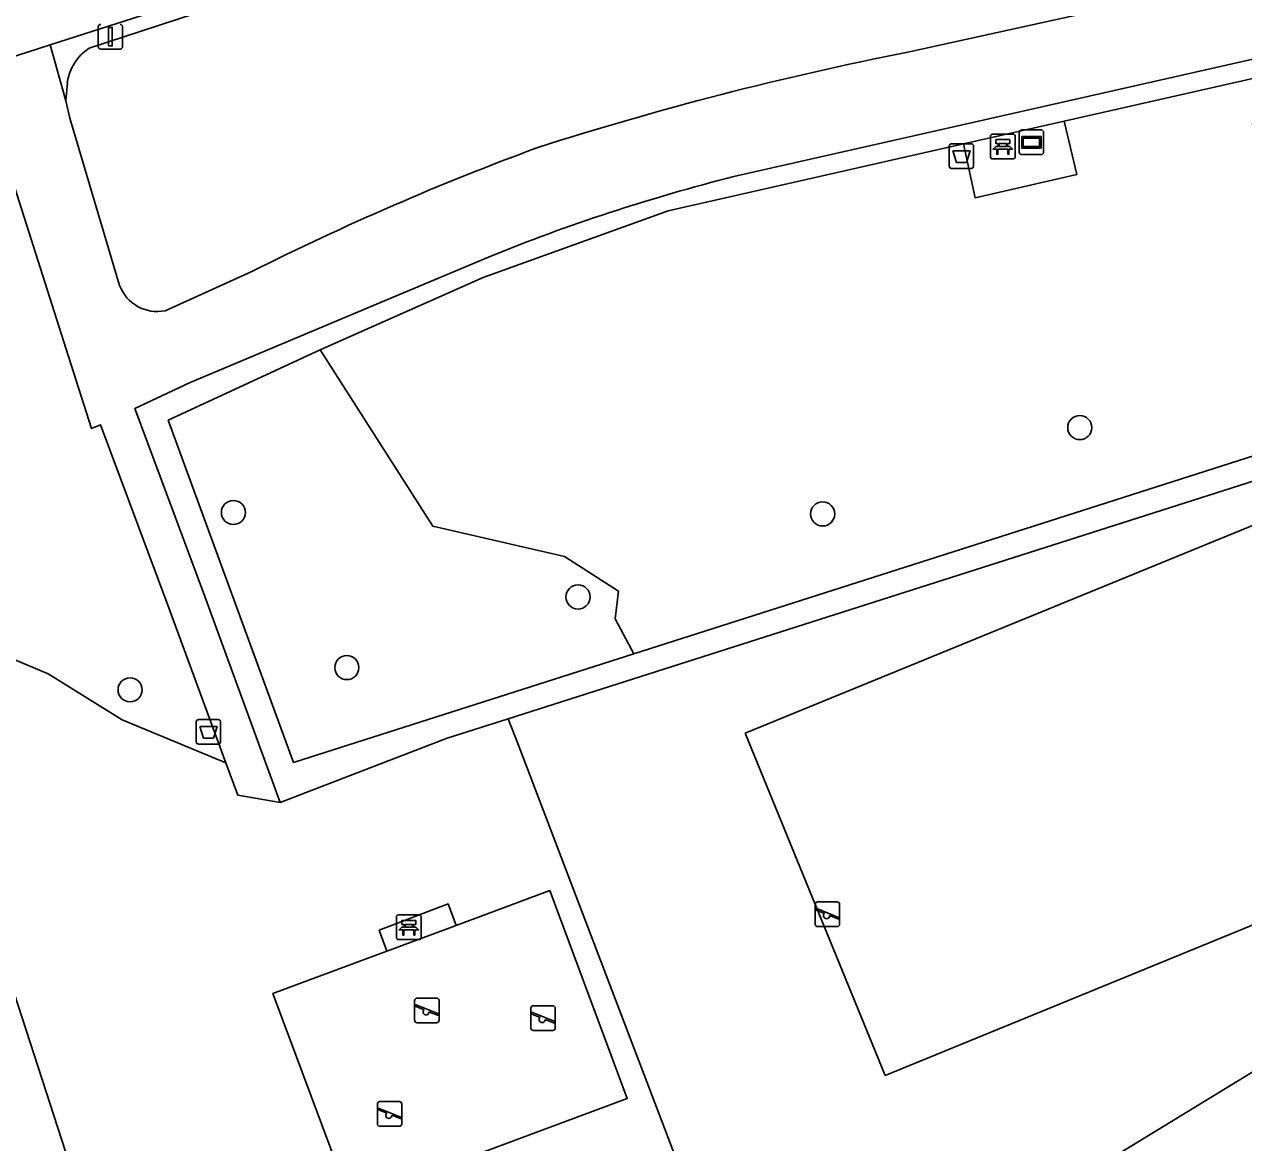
# Model space of a CAD drawing. Extents: x 159262 to 160143, y 383399 to 384319.
# Drawn here: x 159515.46 to 159564.9, y 383819.43 to 383864.78 of the extents above; entities that cross this region are included whole.
import ezdxf

# ---------------------------------------------------------------- set-up
doc = ezdxf.new("R2010")
doc.units = 0
for name, color, linetype in [('IMGEO_Afvalbak', 7, 'Continuous'), ('IMGEO_Bank', 7, 'Continuous'), ('IMGEO_Boom', 7, 'Continuous'), ('IMGEO_Groenvoorziening', 7, 'Continuous'), ('IMGEO_Haag', 7, 'Continuous'), ('IMGEO_Hek', 7, 'Continuous'), ('IMGEO_Informatiebord', 7, 'Continuous'), ('IMGEO_Lichtmast', 7, 'Continuous'), ('IMGEO_Pand', 7, 'Continuous'), ('IMGEO_Rijbaan_lokaal_open', 7, 'Continuous'), ('IMGEO_Speelvoorziening', 7, 'Continuous'), ('IMGEO_Terreindeel_zand', 7, 'Continuous'), ('IMGEO_Voetpad_open', 7, 'Continuous')]:
    doc.layers.add(name, color=color, linetype=linetype)

msp = doc.modelspace()

# ---------------------------------------------------------------- linework, layer by layer
at = {"layer": 'IMGEO_Afvalbak'}
for p, q in [((159552.959, 383859.038), (159552.959, 383859.838)), ((159552.959, 383859.838), (159552.959, 383859.038)), ((159553.059, 383859.938), (159553.849, 383859.938)), ((159553.849, 383859.938), (159553.059, 383859.938)), ((159553.949, 383859.838), (159553.949, 383859.038)), ((159553.949, 383859.038), (159553.949, 383859.838)), ((159553.849, 383858.938), (159553.059, 383858.938)), ((159553.059, 383858.938), (159553.849, 383858.938)), ((159522.526, 383836.589), (159523.316, 383836.589)), ((159523.316, 383836.589), (159522.526, 383836.589)), ((159522.426, 383835.689), (159522.426, 383836.489)), ((159522.426, 383836.489), (159522.426, 383835.689)), ((159523.416, 383836.489), (159523.416, 383835.689)), ((159523.416, 383835.689), (159523.416, 383836.489)), ((159523.316, 383835.589), (159522.526, 383835.589)), ((159522.526, 383835.589), (159523.316, 383835.589))]:
    msp.add_line(p, q, dxfattribs=at)
for points in [[(159553.102, 383859.652), (159553.806, 383859.652), (159553.657, 383859.182), (159553.251, 383859.182), (159553.102, 383859.652)], [(159522.569, 383836.303), (159523.273, 383836.303), (159523.124, 383835.833), (159522.718, 383835.833), (159522.569, 383836.303)]]:
    msp.add_lwpolyline(points, dxfattribs=at)
for centre, start, end in [((159553.059, 383859.838), 90, 180), ((159553.059, 383859.838), 90, 180), ((159553.849, 383859.838), 0, 90), ((159553.849, 383859.838), 360, 90), ((159553.059, 383859.038), 180, 270), ((159553.059, 383859.038), 180, 270), ((159553.849, 383859.038), 270, 0), ((159553.849, 383859.038), 270, 0), ((159522.526, 383836.489), 90, 180), ((159522.526, 383836.489), 90, 180), ((159523.316, 383836.489), 0, 90), ((159523.316, 383836.489), 360, 90), ((159522.526, 383835.689), 180, 270), ((159522.526, 383835.689), 180, 270), ((159523.316, 383835.689), 270, 0), ((159523.316, 383835.689), 270, 0)]:
    msp.add_arc(centre, 0.1, start, end, dxfattribs=at)
at = {"layer": 'IMGEO_Bank'}
for p, q in [((159554.712, 383860.328), (159555.553, 383860.328)), ((159555.553, 383860.328), (159554.712, 383860.328)), ((159554.637, 383859.403), (159554.637, 383860.244)), ((159554.637, 383860.244), (159554.637, 383859.403)), ((159554.946, 383859.834), (159554.946, 383859.94)), ((159554.99, 383859.94), (159554.99, 383859.834)), ((159555.278, 383859.946), (159554.996, 383859.946)), ((159554.996, 383859.828), (159555.278, 383859.828)), ((159555.284, 383859.834), (159555.284, 383859.94)), ((159555.328, 383859.94), (159555.328, 383859.834)), ((159555.637, 383860.253), (159555.637, 383859.412)), ((159555.637, 383859.412), (159555.637, 383860.253)), ((159555.562, 383859.328), (159554.721, 383859.328)), ((159554.721, 383859.328), (159555.562, 383859.328)), ((159555.334, 383859.726), (159554.941, 383859.726)), ((159530.626, 383828.662), (159531.467, 383828.662)), ((159531.467, 383828.662), (159530.626, 383828.662)), ((159530.551, 383827.737), (159530.551, 383828.578)), ((159530.551, 383828.578), (159530.551, 383827.737)), ((159530.86, 383828.168), (159530.86, 383828.274)), ((159530.904, 383828.274), (159530.904, 383828.168)), ((159531.192, 383828.28), (159530.91, 383828.28)), ((159530.91, 383828.162), (159531.192, 383828.162)), ((159531.198, 383828.168), (159531.198, 383828.274)), ((159531.242, 383828.274), (159531.242, 383828.168)), ((159531.551, 383828.587), (159531.551, 383827.746)), ((159531.551, 383827.746), (159531.551, 383828.587)), ((159531.476, 383827.662), (159530.635, 383827.662)), ((159530.635, 383827.662), (159531.476, 383827.662)), ((159531.248, 383828.06), (159530.855, 383828.06))]:
    msp.add_line(p, q, dxfattribs=at)
for points in [[(159554.884, 383859.726), (159554.742, 383859.726), (159554.854, 383859.828), (159554.94, 383859.828)], [(159554.94, 383859.946), (159554.854, 383859.946), (159554.854, 383860.107), (159555.417, 383860.107), (159555.417, 383859.946), (159555.334, 383859.946)], [(159555.334, 383859.828), (159555.417, 383859.828), (159555.529, 383859.726), (159555.39, 383859.726)], [(159554.934, 383859.719), (159554.934, 383859.512), (159554.891, 383859.512), (159554.891, 383859.719)], [(159555.384, 383859.719), (159555.384, 383859.512), (159555.34, 383859.512), (159555.34, 383859.719)], [(159530.798, 383828.06), (159530.656, 383828.06), (159530.768, 383828.162), (159530.854, 383828.162)], [(159530.854, 383828.28), (159530.768, 383828.28), (159530.768, 383828.441), (159531.331, 383828.441), (159531.331, 383828.28), (159531.248, 383828.28)], [(159531.248, 383828.162), (159531.331, 383828.162), (159531.443, 383828.06), (159531.304, 383828.06)], [(159530.848, 383828.053), (159530.848, 383827.846), (159530.805, 383827.846), (159530.805, 383828.053)], [(159531.298, 383828.053), (159531.298, 383827.846), (159531.254, 383827.846), (159531.254, 383828.053)]]:
    msp.add_lwpolyline(points, dxfattribs=at)
for centre, radius, start, end in [((159554.715, 383860.25), 0.0779, 92.4484, 184.2845), ((159554.715, 383860.25), 0.0779, 92.4484, 184.2845), ((159555.559, 383860.25), 0.0779, 2.4484, 94.2845), ((159555.559, 383860.25), 0.0779, 2.4484, 94.2845), ((159554.939, 383859.939), 0.00671, 2.8957, 87.1043), ((159554.939, 383859.835), 0.00671, 272.8957, 357.1043), ((159554.996, 383859.939), 0.00671, 92.8957, 177.1043), ((159554.996, 383859.835), 0.00671, 182.8957, 267.1043), ((159555.278, 383859.939), 0.00671, 2.8957, 87.1043), ((159555.278, 383859.835), 0.00671, 272.8957, 357.1043), ((159555.335, 383859.939), 0.00671, 92.8957, 177.1043), ((159555.335, 383859.835), 0.00671, 182.8957, 267.1043), ((159554.715, 383859.406), 0.0779, 182.4484, 274.2845), ((159554.715, 383859.406), 0.0779, 182.4484, 274.2845), ((159554.884, 383859.719), 0.00671, 2.8957, 87.1043), ((159554.941, 383859.719), 0.00671, 92.8957, 177.1043), ((159555.333, 383859.719), 0.00671, 2.8957, 87.1043), ((159555.39, 383859.719), 0.00671, 92.8957, 177.1043), ((159555.559, 383859.406), 0.0779, 272.4484, 4.2845), ((159555.559, 383859.406), 0.0779, 272.4484, 4.2845), ((159530.629, 383828.584), 0.0779, 92.4484, 184.2845), ((159530.629, 383828.584), 0.0779, 92.4484, 184.2845), ((159531.473, 383828.584), 0.0779, 2.4484, 94.2845), ((159531.473, 383828.584), 0.0779, 2.4484, 94.2845), ((159530.853, 383828.273), 0.00671, 2.8957, 87.1043), ((159530.853, 383828.169), 0.00671, 272.8957, 357.1043), ((159530.91, 383828.273), 0.00671, 92.8957, 177.1043), ((159530.91, 383828.169), 0.00671, 182.8957, 267.1043), ((159531.192, 383828.273), 0.00671, 2.8957, 87.1043), ((159531.192, 383828.169), 0.00671, 272.8957, 357.1043), ((159531.249, 383828.273), 0.00671, 92.8957, 177.1043), ((159531.249, 383828.169), 0.00671, 182.8957, 267.1043), ((159530.629, 383827.74), 0.0779, 182.4484, 274.2845), ((159530.629, 383827.74), 0.0779, 182.4484, 274.2845), ((159530.798, 383828.053), 0.00671, 2.8957, 87.1043), ((159530.855, 383828.053), 0.00671, 92.8957, 177.1043), ((159531.247, 383828.053), 0.00671, 2.8957, 87.1043), ((159531.304, 383828.053), 0.00671, 92.8957, 177.1043), ((159531.473, 383827.74), 0.0779, 272.4484, 4.2845), ((159531.473, 383827.74), 0.0779, 272.4484, 4.2845)]:
    msp.add_arc(centre, radius, start, end, dxfattribs=at)
at = {"layer": 'IMGEO_Boom'}
for centre in [(159558.255, 383848.427), (159523.936, 383844.984), (159547.829, 383844.927), (159537.909, 383841.559), (159528.535, 383838.693), (159519.746, 383837.792)]:
    msp.add_circle(centre, 0.489, dxfattribs=at)
at = {"layer": 'IMGEO_Groenvoorziening'}
for points in [[(159548.291, 383873.718), (159518.085, 383863.815)], [(159551.283, 383863.654), (159573.917, 383868.642)], [(159573.248, 383848.793), (159581.978, 383851.578), (159581.765, 383852.432), (159581.252, 383852.267), (159580.977, 383853.084), (159579.938, 383856.147), (159578.829, 383859.419), (159576.62, 383865.935), (159564.852, 383863.273), (159544.233, 383858.61)], [(159565.245, 383860.714), (159566.7, 383862.91), (159557.619, 383860.853), (159558.136, 383858.689), (159554.009, 383857.75), (159553.547, 383859.93), (159541.57, 383857.216), (159534.057, 383854.511), (159527.454, 383851.583), (159532.02, 383844.423), (159537.356, 383843.2), (159539.553, 383841.793), (159539.414, 383840.677), (159540.178, 383839.254), (159555.697, 383844.215), (159580.677, 383852.201)], [(159517.202, 383862.407), (159517.145, 383861.682), (159517.299, 383860.971), (159519.322, 383854.195)], [(159534.274, 383855.343), (159530.838, 383853.899), (159522.178, 383850.258), (159519.943, 383849.205), (159522.72, 383841.719), (159525.826, 383833.227), (159532.605, 383835.825), (159535.081, 383836.615), (159573.248, 383848.793)], [(159521.165, 383853.167), (159524.686, 383854.759)]]:
    msp.add_lwpolyline(points, dxfattribs=at)
for points in [[(159521.291, 383848.727), (159527.454, 383851.583), (159534.057, 383854.511), (159541.57, 383857.216), (159553.547, 383859.93), (159557.619, 383860.853), (159566.7, 383862.91), (159576.378, 383865.103), (159577.928, 383860.55), (159579.816, 383855.004), (159580.677, 383852.201), (159555.697, 383844.215), (159540.178, 383839.254), (159526.378, 383834.848)], [(159504.834, 383856.959), (159508.415, 383845.917), (159509.96, 383841.152), (159516.431, 383838.441), (159519.431, 383836.569), (159523.634, 383834.832), (159521.273, 383841.221), (159518.547, 383848.546), (159518.177, 383848.391), (159517.252, 383851.308), (159514.494, 383859.976)], [(159607.146, 383847.892), (159609.241, 383849.225), (159605.197, 383859.168), (159584.67, 383852.572), (159584.094, 383853.426), (159583.823, 383854.258), (159580.977, 383853.084), (159581.252, 383852.267), (159581.765, 383852.432), (159581.978, 383851.578), (159573.248, 383848.793), (159535.081, 383836.615), (159535.463, 383835.613), (159545.214, 383810.044), (159548.952, 383812.328), (159568.748, 383824.426), (159579.933, 383831.261)], [(159539.414, 383840.677), (159539.553, 383841.793), (159537.356, 383843.2), (159532.02, 383844.423), (159527.454, 383851.583), (159521.291, 383848.727), (159526.378, 383834.848), (159540.178, 383839.254)], [(159544.684, 383836.031), (159550.369, 383822.15), (159585.978, 383836.733), (159580.293, 383850.614)], [(159544.684, 383836.031), (159580.293, 383850.614), (159585.978, 383836.733), (159550.369, 383822.15)], [(159524.122, 383833.513), (159523.634, 383834.832), (159519.431, 383836.569), (159516.431, 383838.441), (159509.96, 383841.152), (159512.606, 383832.992), (159520.378, 383809.025), (159527.821, 383808.7), (159528.853, 383808.575), (159529.835, 383808.238), (159530.727, 383807.704), (159531.663, 383806.784), (159532.001, 383806.072), (159533.511, 383802.892), (159545.214, 383810.044), (159535.463, 383835.613), (159535.081, 383836.615), (159532.605, 383835.825), (159525.826, 383833.227)], [(159530.162, 383827.192), (159529.849, 383828.042), (159532.643, 383829.111), (159532.967, 383828.236), (159536.767, 383829.65), (159539.906, 383821.214), (159530.689, 383817.784), (159528.679, 383817.036), (159525.54, 383825.472)]]:
    msp.add_lwpolyline(points, close=True, dxfattribs=at)
for centre, radius, start, end in [((159519.182, 383862.146), 1.998, 123.3249, 172.4889), ((159577.33, 383731.563), 134.635, 101.15493, 107.75332), ((159576.077, 383752.14), 114.769, 110.29104, 116.60157), ((159562.683, 383785.556), 75.348, 104.17357, 112.15007), ((159520.845, 383854.76), 1.625, 200.3502, 281.3454)]:
    msp.add_arc(centre, radius, start, end, dxfattribs=at)
at = {"layer": 'IMGEO_Haag'}
for points in [[(159573.248, 383848.793), (159581.978, 383851.578), (159581.765, 383852.432), (159581.252, 383852.267), (159580.977, 383853.084), (159579.938, 383856.147), (159578.829, 383859.419), (159576.62, 383865.935), (159564.852, 383863.273), (159544.233, 383858.61)], [(159534.274, 383855.343), (159530.838, 383853.899), (159522.178, 383850.258), (159519.943, 383849.205), (159522.72, 383841.719), (159525.826, 383833.227), (159532.605, 383835.825), (159535.081, 383836.615), (159573.248, 383848.793)]]:
    msp.add_lwpolyline(points, dxfattribs=at)
msp.add_lwpolyline([(159521.291, 383848.727), (159527.454, 383851.583), (159534.057, 383854.511), (159541.57, 383857.216), (159553.547, 383859.93), (159557.619, 383860.853), (159566.7, 383862.91), (159576.378, 383865.103), (159577.928, 383860.55), (159579.816, 383855.004), (159580.677, 383852.201), (159555.697, 383844.215), (159540.178, 383839.254), (159526.378, 383834.848)], close=True, dxfattribs=at)
msp.add_arc((159562.683, 383785.556), 75.348, 104.17357, 112.15007, dxfattribs=at)
at = {"layer": 'IMGEO_Hek'}
for points in [[(159527.454, 383851.583), (159534.057, 383854.511), (159541.57, 383857.216), (159553.547, 383859.93), (159557.619, 383860.853), (159566.7, 383862.91)], [(159577.928, 383860.55), (159579.816, 383855.004), (159580.677, 383852.201), (159555.697, 383844.215)], [(159540.178, 383839.254), (159526.378, 383834.848), (159521.291, 383848.727), (159527.454, 383851.583)], [(159555.697, 383844.215), (159540.178, 383839.254)]]:
    msp.add_lwpolyline(points, dxfattribs=at)
at = {"layer": 'IMGEO_Informatiebord'}
for p, q in [((159555.8, 383859.598), (159555.8, 383860.398)), ((159555.8, 383860.398), (159555.8, 383859.598)), ((159555.9, 383860.498), (159556.69, 383860.498)), ((159556.69, 383860.498), (159555.9, 383860.498)), ((159556.79, 383860.398), (159556.79, 383859.598)), ((159556.79, 383859.598), (159556.79, 383860.398)), ((159556.69, 383859.498), (159555.9, 383859.498)), ((159555.9, 383859.498), (159556.69, 383859.498))]:
    msp.add_line(p, q, dxfattribs=at)
for points in [[(159555.901, 383860.23), (159556.689, 383860.23), (159556.689, 383859.766), (159555.901, 383859.766), (159555.901, 383860.23)], [(159555.966, 383860.165), (159555.966, 383859.831), (159556.624, 383859.831), (159556.624, 383860.165), (159555.966, 383860.165)]]:
    msp.add_lwpolyline(points, dxfattribs=at)
for centre, start, end in [((159555.9, 383860.398), 90, 180), ((159555.9, 383860.398), 90, 180), ((159556.69, 383860.398), 0, 90), ((159556.69, 383860.398), 360, 90), ((159555.9, 383859.598), 180, 270), ((159555.9, 383859.598), 180, 270), ((159556.69, 383859.598), 270, 0), ((159556.69, 383859.598), 270, 0)]:
    msp.add_arc(centre, 0.1, start, end, dxfattribs=at)
at = {"layer": 'IMGEO_Lichtmast'}
for p, q in [((159518.455, 383863.882), (159518.455, 383864.682)), ((159518.455, 383864.682), (159518.455, 383863.882)), ((159519.445, 383864.682), (159519.445, 383863.882)), ((159519.445, 383863.882), (159519.445, 383864.682)), ((159519.345, 383863.782), (159518.555, 383863.782)), ((159518.555, 383863.782), (159519.345, 383863.782))]:
    msp.add_line(p, q, dxfattribs=at)
msp.add_lwpolyline([(159518.875, 383864.657), (159519.025, 383864.657), (159519.025, 383863.907), (159518.875, 383863.907), (159518.875, 383864.657)], dxfattribs=at)
for centre, start, end in [((159518.555, 383864.682), 90, 180), ((159518.555, 383864.682), 90, 180), ((159519.345, 383864.682), 0, 90), ((159519.345, 383864.682), 360, 90), ((159518.555, 383863.882), 180, 270), ((159518.555, 383863.882), 180, 270), ((159519.345, 383863.882), 270, 0), ((159519.345, 383863.882), 270, 0)]:
    msp.add_arc(centre, 0.1, start, end, dxfattribs=at)
at = {"layer": 'IMGEO_Pand'}
msp.add_lwpolyline([(159568.748, 383824.426), (159548.952, 383812.328), (159552.736, 383806.136), (159560.674, 383810.988), (159559.915, 383812.231), (159563.227, 383814.255), (159563.987, 383813.011), (159572.531, 383818.234)], close=True, dxfattribs=at)
at = {"layer": 'IMGEO_Rijbaan_lokaal_open'}
for points in [[(159497.457, 383865.18), (159493.091, 383863.631), (159495.24, 383857.048), (159496.992, 383857.617), (159500, 383858.596), (159506.715, 383860.78), (159511.411, 383862.308), (159513.36, 383862.935), (159516.509, 383863.947), (159528.334, 383867.748), (159526.184, 383874.298)], [(159524.232, 383793.052), (159523.46, 383796.685), (159523.367, 383797.121), (159522.707, 383800.392), (159522.501, 383801.19), (159521.439, 383805.107), (159520.378, 383809.025), (159512.606, 383832.992), (159509.96, 383841.152), (159508.415, 383845.917), (159504.834, 383856.959), (159500, 383855.36), (159515.238, 383808.628), (159517.102, 383801.923), (159518.429, 383795.835)]]:
    msp.add_lwpolyline(points, dxfattribs=at)
at = {"layer": 'IMGEO_Speelvoorziening'}
for p, q in [((159547.626, 383829.191), (159548.416, 383829.191)), ((159548.416, 383829.191), (159547.626, 383829.191)), ((159547.526, 383828.291), (159547.526, 383829.091)), ((159547.526, 383829.091), (159547.526, 383828.291)), ((159547.909, 383828.719), (159547.57, 383828.856)), ((159547.595, 383828.916), (159548.471, 383828.563)), ((159548.447, 383828.503), (159548.107, 383828.64)), ((159548.516, 383829.091), (159548.516, 383828.291)), ((159548.516, 383828.291), (159548.516, 383829.091)), ((159548.416, 383828.191), (159547.626, 383828.191)), ((159547.626, 383828.191), (159548.416, 383828.191)), ((159531.284, 383824.388), (159531.284, 383825.188)), ((159531.284, 383825.188), (159531.284, 383824.388)), ((159531.384, 383825.288), (159532.174, 383825.288)), ((159532.174, 383825.288), (159531.384, 383825.288)), ((159532.274, 383825.188), (159532.274, 383824.388)), ((159532.274, 383824.388), (159532.274, 383825.188)), ((159531.667, 383824.816), (159531.328, 383824.953)), ((159531.353, 383825.013), (159532.229, 383824.66)), ((159532.205, 383824.6), (159531.865, 383824.737)), ((159535.997, 383824.078), (159535.997, 383824.878)), ((159535.997, 383824.878), (159535.997, 383824.078)), ((159536.066, 383824.703), (159536.942, 383824.35)), ((159536.097, 383824.978), (159536.887, 383824.978)), ((159536.887, 383824.978), (159536.097, 383824.978)), ((159536.987, 383824.878), (159536.987, 383824.078)), ((159536.987, 383824.078), (159536.987, 383824.878)), ((159532.174, 383824.288), (159531.384, 383824.288)), ((159531.384, 383824.288), (159532.174, 383824.288)), ((159536.38, 383824.506), (159536.041, 383824.643)), ((159536.918, 383824.29), (159536.578, 383824.427)), ((159536.887, 383823.978), (159536.097, 383823.978)), ((159536.097, 383823.978), (159536.887, 383823.978)), ((159529.775, 383820.191), (159529.775, 383820.991)), ((159529.775, 383820.991), (159529.775, 383820.191)), ((159530.158, 383820.619), (159529.819, 383820.756)), ((159529.844, 383820.816), (159530.72, 383820.463)), ((159529.875, 383821.091), (159530.665, 383821.091)), ((159530.665, 383821.091), (159529.875, 383821.091)), ((159530.765, 383820.991), (159530.765, 383820.191)), ((159530.765, 383820.191), (159530.765, 383820.991)), ((159530.696, 383820.403), (159530.356, 383820.54)), ((159530.665, 383820.091), (159529.875, 383820.091)), ((159529.875, 383820.091), (159530.665, 383820.091))]:
    msp.add_line(p, q, dxfattribs=at)
for centre, radius, start, end in [((159547.626, 383829.091), 0.1, 90, 180), ((159547.626, 383829.091), 0.1, 90, 180), ((159548.416, 383829.091), 0.1, 0, 90), ((159548.416, 383829.091), 0.1, 360, 90), ((159547.583, 383828.886), 0.0327, 68.078, 248.078), ((159547.988, 383828.629), 0.12, 130.9928, 5.1632), ((159547.626, 383828.291), 0.1, 180, 270), ((159547.626, 383828.291), 0.1, 180, 270), ((159548.416, 383828.291), 0.1, 270, 0), ((159548.416, 383828.291), 0.1, 270, 0), ((159548.459, 383828.533), 0.0327, 248.078, 68.078), ((159531.384, 383825.188), 0.1, 90, 180), ((159531.384, 383825.188), 0.1, 90, 180), ((159532.174, 383825.188), 0.1, 0, 90), ((159532.174, 383825.188), 0.1, 360, 90), ((159531.341, 383824.983), 0.0327, 68.078, 248.078), ((159531.746, 383824.726), 0.12, 130.9928, 5.1632), ((159532.217, 383824.63), 0.0327, 248.078, 68.078), ((159536.097, 383824.878), 0.1, 90, 180), ((159536.097, 383824.878), 0.1, 90, 180), ((159536.054, 383824.673), 0.0327, 68.078, 248.078), ((159536.887, 383824.878), 0.1, 0, 90), ((159536.887, 383824.878), 0.1, 360, 90), ((159531.384, 383824.388), 0.1, 180, 270), ((159531.384, 383824.388), 0.1, 180, 270), ((159532.174, 383824.388), 0.1, 270, 0), ((159532.174, 383824.388), 0.1, 270, 0), ((159536.459, 383824.416), 0.12, 130.9928, 5.1632), ((159536.93, 383824.32), 0.0327, 248.078, 68.078), ((159536.097, 383824.078), 0.1, 180, 270), ((159536.097, 383824.078), 0.1, 180, 270), ((159536.887, 383824.078), 0.1, 270, 0), ((159536.887, 383824.078), 0.1, 270, 0), ((159529.875, 383820.991), 0.1, 90, 180), ((159529.875, 383820.991), 0.1, 90, 180), ((159529.832, 383820.786), 0.0327, 68.078, 248.078), ((159530.665, 383820.991), 0.1, 0, 90), ((159530.665, 383820.991), 0.1, 360, 90), ((159530.237, 383820.529), 0.12, 130.9928, 5.1632), ((159530.708, 383820.433), 0.0327, 248.078, 68.078), ((159529.875, 383820.191), 0.1, 180, 270), ((159529.875, 383820.191), 0.1, 180, 270), ((159530.665, 383820.191), 0.1, 270, 0), ((159530.665, 383820.191), 0.1, 270, 0)]:
    msp.add_arc(centre, radius, start, end, dxfattribs=at)
at = {"layer": 'IMGEO_Terreindeel_zand'}
msp.add_lwpolyline([(159530.162, 383827.192), (159525.54, 383825.472), (159528.679, 383817.036), (159530.689, 383817.784), (159539.906, 383821.214), (159536.767, 383829.65), (159532.967, 383828.236)], close=True, dxfattribs=at)
at = {"layer": 'IMGEO_Voetpad_open'}
for points in [[(159548.084, 383874.286), (159534.431, 383869.722), (159528.334, 383867.748), (159516.509, 383863.947), (159517.145, 383861.682), (159517.202, 383862.407)], [(159518.085, 383863.815), (159548.291, 383873.718)], [(159573.917, 383868.642), (159551.283, 383863.654)], [(159544.233, 383858.61), (159564.852, 383863.273), (159576.62, 383865.935)], [(159519.322, 383854.195), (159517.299, 383860.971), (159517.145, 383861.682), (159516.509, 383863.947), (159513.36, 383862.935), (159514.494, 383859.976), (159517.252, 383851.308), (159518.177, 383848.391), (159518.547, 383848.546), (159521.273, 383841.221), (159523.634, 383834.832), (159524.122, 383833.513), (159525.826, 383833.227), (159522.72, 383841.719), (159519.943, 383849.205), (159522.178, 383850.258), (159530.838, 383853.899), (159534.274, 383855.343)], [(159524.686, 383854.759), (159521.165, 383853.167)]]:
    msp.add_lwpolyline(points, dxfattribs=at)
for points in [[(159557.619, 383860.853), (159553.547, 383859.93), (159554.009, 383857.75), (159558.136, 383858.689)], [(159532.967, 383828.236), (159532.643, 383829.111), (159529.849, 383828.042), (159530.162, 383827.192)]]:
    msp.add_lwpolyline(points, close=True, dxfattribs=at)
for centre, radius, start, end in [((159519.182, 383862.146), 1.998, 123.3249, 172.4889), ((159577.33, 383731.563), 134.635, 101.15493, 107.75332), ((159576.077, 383752.14), 114.769, 110.29104, 116.60157), ((159562.683, 383785.556), 75.348, 104.17357, 112.15007), ((159520.845, 383854.76), 1.625, 200.3502, 281.3454)]:
    msp.add_arc(centre, radius, start, end, dxfattribs=at)

doc.saveas('drawing.dxf')
